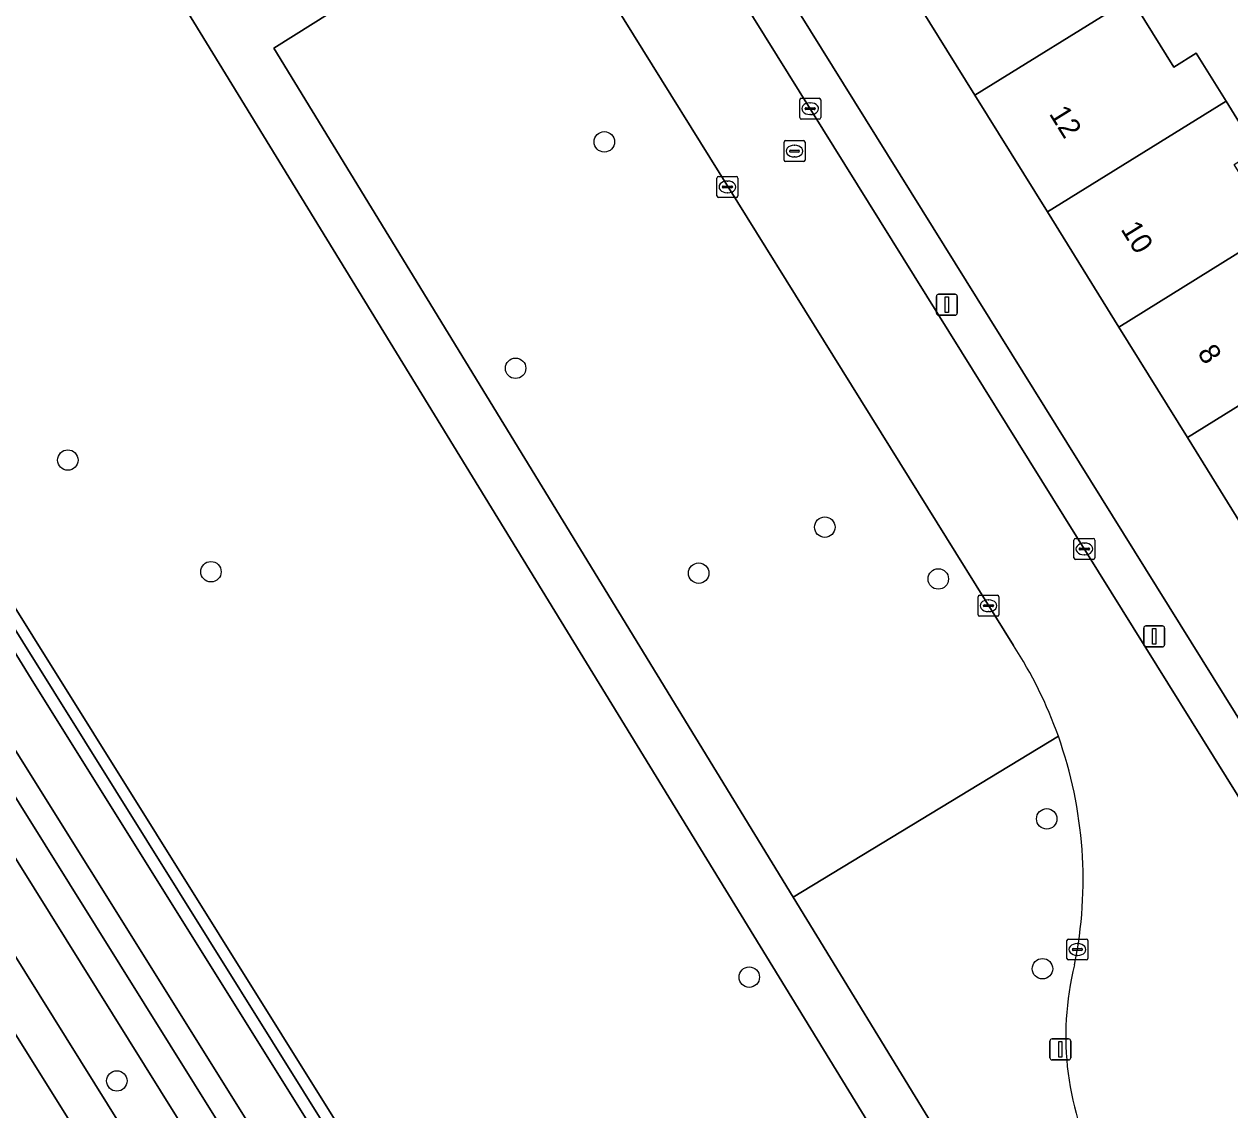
# Model space of a CAD drawing. Extents: x 159352 to 160617, y 385888 to 387323.
# Drawn here: x 159427.9 to 159485.5, y 386279.4 to 386331.2 of the extents above; entities that cross this region are included whole.
import ezdxf

# ---------------------------------------------------------------- set-up
doc = ezdxf.new("R2010")
doc.units = 0
for name, color, linetype in [('IMGEO_Berm_groen', 7, 'Continuous'), ('IMGEO_Boom', 7, 'Continuous'), ('IMGEO_Erf', 7, 'Continuous'), ('IMGEO_Fietspad_gesloten', 7, 'Continuous'), ('IMGEO_Groenvoorziening', 7, 'Continuous'), ('IMGEO_Haag', 7, 'Continuous'), ('IMGEO_Kolk', 7, 'Continuous'), ('IMGEO_Lichtmast', 7, 'Continuous'), ('IMGEO_Pand', 7, 'Continuous'), ('IMGEO_Pand_nummerreeks', 7, 'Continuous'), ('IMGEO_Rijbaan_lokaal_open', 7, 'Continuous'), ('IMGEO_Rioolput', 7, 'Continuous'), ('IMGEO_Voetpad_halfverhard', 7, 'Continuous'), ('IMGEO_Voetpad_open', 7, 'Continuous'), ('IMGEO_Waterloop', 7, 'Continuous')]:
    doc.layers.add(name, color=color, linetype=linetype)

msp = doc.modelspace()

# ---------------------------------------------------------------- linework, layer by layer
at = {"layer": 'IMGEO_Berm_groen'}
msp.add_lwpolyline([(159361.592, 386399.829), (159362.056, 386399.085), (159455.092, 386250), (159500, 386178.036), (159518.514, 386148.338), (159519.603, 386148.98), (159500, 386180.471), (159456.532, 386250), (159379.941, 386372.509), (159362.875, 386400.189), (159362.418, 386400.931), (159362.418, 386400.931)], close=True, dxfattribs=at)
for points in [[(159548.371, 386097.594), (159545.848, 386101.702), (159531.743, 386124.354), (159519.361, 386144.039), (159517.175, 386147.549), (159507.63, 386162.875), (159501.77, 386172.355), (159500, 386175.187), (159458.712, 386241.251), (159453.256, 386250), (159435.15, 386279.032), (159415.41, 386310.673), (159399.888, 386335.332), (159389.058, 386352.807), (159376.566, 386372.971), (159363.439, 386393.878), (159361.065, 386397.75), (159360.601, 386398.506), (159358.992, 386396.356)], [(159358.992, 386396.356), (159358.992, 386396.356), (159359.467, 386395.596), (159381.824, 386359.807), (159396.397, 386336.533), (159416.709, 386303.89), (159434.509, 386275.359), (159450.358, 386250), (159490.603, 386185.487), (159500, 386170.463), (159500.342, 386169.916), (159512.48, 386150.408), (159515.059, 386146.301), (159542.856, 386101.021), (159544.684, 386098.275), (159544.867, 386098)], [(159447.099, 386250.025), (159447.92, 386248.737), (159448.583, 386249.132), (159448.041, 386250), (159439.616, 386263.495), (159412.411, 386307.014), (159399.066, 386328.222)]]:
    msp.add_lwpolyline(points, dxfattribs=at)
at = {"layer": 'IMGEO_Boom'}
for centre in [(159455.59, 386325.615), (159451.348, 386314.794), (159429.949, 386310.407), (159466.126, 386307.202), (159436.79, 386305.071), (159460.099, 386305.003), (159471.551, 386304.726), (159476.734, 386293.259), (159476.529, 386286.098), (159462.516, 386285.696), (159432.291, 386280.737)]:
    msp.add_circle(centre, 0.489, dxfattribs=at)
at = {"layer": 'IMGEO_Erf'}
for points in [[(159536.89, 386312.44), (159519.208, 386353.167), (159516.654, 386358.401), (159511.384, 386368.121), (159507.312, 386374.992), (159506.211, 386376.719), (159502.854, 386382.067), (159499.095, 386378.359), (159500, 386377.441), (159503.35, 386374.044), (159500.475, 386371.208), (159498.348, 386369.111), (159496.222, 386367.014), (159494.096, 386364.918), (159491.969, 386362.821), (159489.842, 386360.724), (159487.667, 386358.631), (159483.403, 386362.885), (159469.132, 386348.816), (159458.454, 386342.171), (159488.971, 386293.139), (159489.075, 386292.971)], [(159486.951, 386305.854), (159483.458, 386311.484), (159480.18, 386316.766), (159476.769, 386322.264), (159473.302, 386327.851), (159469.812, 386333.476)], [(159480.766, 386332.478), (159482.808, 386329.185), (159483.879, 386329.85), (159485.302, 386327.555), (159486.762, 386325.2)]]:
    msp.add_lwpolyline(points, dxfattribs=at)
at = {"layer": 'IMGEO_Fietspad_gesloten'}
msp.add_lwpolyline([(159490.603, 386185.487), (159450.358, 386250), (159434.509, 386275.359), (159416.709, 386303.89), (159396.397, 386336.533), (159381.824, 386359.807), (159359.467, 386395.596), (159358.992, 386396.356), (159358.992, 386396.356), (159357.833, 386394.809), (159357.833, 386394.808), (159358.031, 386394.165), (159358.202, 386393.891), (159367.825, 386378.481), (159378.654, 386361.086), (159384.456, 386351.777), (159392.91, 386338.293), (159399.066, 386328.222), (159412.411, 386307.014), (159439.616, 386263.495), (159448.041, 386250), (159448.583, 386249.132), (159460.945, 386229.331)], dxfattribs=at)
at = {"layer": 'IMGEO_Groenvoorziening'}
for points in [[(159469.384, 386427.253), (159474.123, 386431.798), (159464.607, 386446.619), (159463.993, 386447.575), (159460.866, 386452.718), (159450.601, 386448.684), (159437.125, 386443.389), (159436.243, 386443.042), (159392.607, 386417.051), (159393.962, 386414.948), (159407.698, 386393.628), (159382.354, 386376.783), (159419.283, 386316.377), (159458.061, 386254.291), (159460.741, 386250), (159500, 386186.48), (159520.962, 386153.341), (159520.51, 386153.027), (159521.879, 386150.588), (159523.149, 386152.545), (159524.56, 386155.081), (159530.909, 386143.925)], [(159556.131, 386116.691), (159537.348, 386146.745), (159537.188, 386146.961), (159528.806, 386160.626), (159500, 386208.498), (159489.026, 386226.714), (159497.07, 386231.661), (159485.829, 386250), (159476.359, 386265.448), (159416.46, 386363.166), (159416.044, 386363.845)], [(159475.137, 386301.55), (159452.451, 386338.038), (159439.789, 386330.089), (159464.609, 386289.525), (159477.288, 386297.209)], [(159477.288, 386297.209), (159464.609, 386289.525), (159478.53, 386266.773), (159483.398, 386269.708), (159481.984, 386271.97), (159480.031, 386275.094), (159479.364, 386276.161)]]:
    msp.add_lwpolyline(points, dxfattribs=at)
for points in [[(159418.815, 386316.088), (159381.896, 386376.477), (159381.378, 386376.132), (159428.317, 386299.74), (159459.428, 386250), (159500, 386185.135), (159521.718, 386150.228), (159521.879, 386150.588), (159520.51, 386153.027), (159499.534, 386186.188), (159460.274, 386249.71), (159457.595, 386254)], [(159460.741, 386250), (159458.061, 386254.291), (159419.283, 386316.377), (159382.354, 386376.783), (159382.188, 386376.672), (159381.896, 386376.477), (159418.815, 386316.088), (159457.595, 386254), (159460.274, 386249.71), (159499.534, 386186.188), (159520.51, 386153.027), (159520.962, 386153.341), (159500, 386186.48)]]:
    msp.add_lwpolyline(points, close=True, dxfattribs=at)
for centre, radius, start, end in [((159457.936, 386290.323), 20.541, 19.58615, 33.13141), ((159457.978, 386290.345), 20.493, 348.56717, 19.56829), ((159491.554, 386282.87), 13.914, 165.80016, 208.82592)]:
    msp.add_arc(centre, radius, start, end, dxfattribs=at)
at = {"layer": 'IMGEO_Haag'}
msp.add_lwpolyline([(159382.354, 386376.783), (159382.188, 386376.672), (159381.896, 386376.477), (159418.815, 386316.088), (159457.595, 386254), (159460.274, 386249.71), (159499.534, 386186.188), (159520.51, 386153.027), (159520.962, 386153.341), (159500, 386186.48), (159460.741, 386250), (159458.061, 386254.291), (159419.283, 386316.377)], close=True, dxfattribs=at)
at = {"layer": 'IMGEO_Kolk'}
for p, q in [((159464.928, 386326.774), (159464.928, 386327.626)), ((159465.003, 386327.7), (159465.855, 386327.7)), ((159465.416, 386327.48), (159465.441, 386327.48)), ((159465.929, 386327.626), (159465.929, 386326.774)), ((159465.187, 386327.194), (159465.187, 386327.206)), ((159465.625, 386327.157), (159465.227, 386327.157)), ((159465.23, 386327.243), (159465.628, 386327.243)), ((159465.439, 386326.92), (159465.414, 386326.92)), ((159465.671, 386327.206), (159465.671, 386327.194)), ((159465.855, 386326.7), (159465.003, 386326.7)), ((159461.047, 386323.961), (159461.899, 386323.961)), ((159460.972, 386323.035), (159460.972, 386323.887)), ((159461.231, 386323.455), (159461.231, 386323.467)), ((159461.669, 386323.418), (159461.271, 386323.418)), ((159461.274, 386323.504), (159461.672, 386323.504)), ((159461.46, 386323.741), (159461.485, 386323.741)), ((159461.715, 386323.467), (159461.715, 386323.455)), ((159461.973, 386323.887), (159461.973, 386323.035)), ((159461.899, 386322.961), (159461.047, 386322.961)), ((159461.483, 386323.181), (159461.458, 386323.181)), ((159478.106, 386306.659), (159478.958, 386306.659)), ((159478.031, 386305.733), (159478.031, 386306.585)), ((159478.29, 386306.153), (159478.29, 386306.165)), ((159478.728, 386306.116), (159478.33, 386306.116)), ((159478.333, 386306.202), (159478.731, 386306.202)), ((159478.519, 386306.439), (159478.544, 386306.439)), ((159478.774, 386306.165), (159478.774, 386306.153)), ((159479.032, 386306.585), (159479.032, 386305.733)), ((159478.958, 386305.659), (159478.106, 386305.659)), ((159478.542, 386305.879), (159478.517, 386305.879)), ((159473.45, 386303.019), (159473.45, 386303.871)), ((159473.525, 386303.945), (159474.377, 386303.945)), ((159474.451, 386303.871), (159474.451, 386303.019)), ((159473.709, 386303.439), (159473.709, 386303.451)), ((159474.147, 386303.402), (159473.749, 386303.402)), ((159473.752, 386303.488), (159474.15, 386303.488)), ((159473.938, 386303.725), (159473.963, 386303.725)), ((159474.193, 386303.451), (159474.193, 386303.439)), ((159474.377, 386302.945), (159473.525, 386302.945)), ((159473.961, 386303.165), (159473.936, 386303.165)), ((159477.697, 386286.591), (159477.697, 386287.443)), ((159477.772, 386287.517), (159478.624, 386287.517)), ((159477.999, 386287.06), (159478.397, 386287.06)), ((159478.185, 386287.297), (159478.21, 386287.297)), ((159478.698, 386287.443), (159478.698, 386286.591)), ((159478.624, 386286.517), (159477.772, 386286.517)), ((159477.956, 386287.011), (159477.956, 386287.023)), ((159478.394, 386286.974), (159477.996, 386286.974)), ((159478.208, 386286.737), (159478.183, 386286.737)), ((159478.44, 386287.023), (159478.44, 386287.011))]:
    msp.add_line(p, q, dxfattribs=at)
for points in [[(159464.928, 386326.774), (159464.928, 386327.626)], [(159465.003, 386327.7), (159465.855, 386327.7)], [(159465.929, 386327.626), (159465.929, 386326.774)], [(159465.855, 386326.7), (159465.003, 386326.7)], [(159461.047, 386323.961), (159461.899, 386323.961)], [(159460.972, 386323.035), (159460.972, 386323.887)], [(159461.973, 386323.887), (159461.973, 386323.035)], [(159461.899, 386322.961), (159461.047, 386322.961)], [(159478.106, 386306.659), (159478.958, 386306.659)], [(159478.031, 386305.733), (159478.031, 386306.585)], [(159479.032, 386306.585), (159479.032, 386305.733)], [(159478.958, 386305.659), (159478.106, 386305.659)], [(159473.45, 386303.019), (159473.45, 386303.871)], [(159473.525, 386303.945), (159474.377, 386303.945)], [(159474.451, 386303.871), (159474.451, 386303.019)], [(159474.377, 386302.945), (159473.525, 386302.945)], [(159477.697, 386286.591), (159477.697, 386287.443)], [(159477.772, 386287.517), (159478.624, 386287.517)], [(159478.698, 386287.443), (159478.698, 386286.591)], [(159478.624, 386286.517), (159477.772, 386286.517)]]:
    msp.add_lwpolyline(points, dxfattribs=at)
for centre, radius, start, end in [((159465.005, 386327.624), 0.0765, 91.55205, 178.44795), ((159465.005, 386327.624), 0.0765, 91.55205, 178.44795), ((159465.853, 386327.624), 0.0765, 1.55205, 88.44795), ((159465.853, 386327.624), 0.0765, 1.55205, 88.44795), ((159465.227, 386327.203), 0.0403, 85.87752, 175.75265), ((159465.224, 386327.193), 0.0366, 178.93798, 274.71019), ((159465.628, 386327.2), 0.043, 264.86636, 352.45326), ((159465.632, 386327.205), 0.0386, 1.73085, 96.63898), ((159465.005, 386326.776), 0.0765, 181.55205, 268.44795), ((159465.005, 386326.776), 0.0765, 181.55205, 268.44795), ((159465.853, 386326.776), 0.0765, 271.55205, 358.44795), ((159465.853, 386326.776), 0.0765, 271.55205, 358.44795), ((159461.049, 386323.885), 0.0765, 91.55205, 178.44795), ((159461.049, 386323.885), 0.0765, 91.55205, 178.44795), ((159461.897, 386323.885), 0.0765, 1.55205, 88.44795), ((159461.897, 386323.885), 0.0765, 1.55205, 88.44795), ((159461.271, 386323.464), 0.0403, 85.87752, 175.75265), ((159461.268, 386323.454), 0.0366, 178.93798, 274.71019), ((159461.672, 386323.461), 0.043, 264.86636, 352.45326), ((159461.676, 386323.466), 0.0386, 1.73085, 96.63898), ((159461.049, 386323.037), 0.0765, 181.55205, 268.44795), ((159461.049, 386323.037), 0.0765, 181.55205, 268.44795), ((159461.897, 386323.037), 0.0765, 271.55205, 358.44795), ((159461.897, 386323.037), 0.0765, 271.55205, 358.44795), ((159478.108, 386306.583), 0.0765, 91.55205, 178.44795), ((159478.108, 386306.583), 0.0765, 91.55205, 178.44795), ((159478.956, 386306.583), 0.0765, 1.55205, 88.44795), ((159478.956, 386306.583), 0.0765, 1.55205, 88.44795), ((159478.33, 386306.162), 0.0403, 85.87752, 175.75265), ((159478.327, 386306.152), 0.0366, 178.93798, 274.71019), ((159478.731, 386306.159), 0.043, 264.86636, 352.45326), ((159478.735, 386306.164), 0.0386, 1.73085, 96.63898), ((159478.108, 386305.735), 0.0765, 181.55205, 268.44795), ((159478.108, 386305.735), 0.0765, 181.55205, 268.44795), ((159478.956, 386305.735), 0.0765, 271.55205, 358.44795), ((159478.956, 386305.735), 0.0765, 271.55205, 358.44795), ((159473.527, 386303.869), 0.0765, 91.55205, 178.44795), ((159473.527, 386303.869), 0.0765, 91.55205, 178.44795), ((159474.375, 386303.869), 0.0765, 1.55205, 88.44795), ((159474.375, 386303.869), 0.0765, 1.55205, 88.44795), ((159473.749, 386303.448), 0.0403, 85.87752, 175.75265), ((159473.746, 386303.438), 0.0366, 178.93798, 274.71019), ((159474.15, 386303.445), 0.043, 264.86636, 352.45326), ((159474.154, 386303.45), 0.0386, 1.73085, 96.63898), ((159473.527, 386303.021), 0.0765, 181.55205, 268.44795), ((159473.527, 386303.021), 0.0765, 181.55205, 268.44795), ((159474.375, 386303.021), 0.0765, 271.55205, 358.44795), ((159474.375, 386303.021), 0.0765, 271.55205, 358.44795), ((159477.774, 386287.441), 0.0765, 91.55205, 178.44795), ((159477.774, 386287.441), 0.0765, 91.55205, 178.44795), ((159477.996, 386287.02), 0.0403, 85.87752, 175.75265), ((159478.401, 386287.022), 0.0386, 1.73085, 96.63898), ((159478.622, 386287.441), 0.0765, 1.55205, 88.44795), ((159478.622, 386287.441), 0.0765, 1.55205, 88.44795), ((159477.774, 386286.593), 0.0765, 181.55205, 268.44795), ((159477.774, 386286.593), 0.0765, 181.55205, 268.44795), ((159477.993, 386287.01), 0.0366, 178.93798, 274.71019), ((159478.397, 386287.017), 0.043, 264.86636, 352.45326), ((159478.622, 386286.593), 0.0765, 271.55205, 358.44795), ((159478.622, 386286.593), 0.0765, 271.55205, 358.44795)]:
    msp.add_arc(centre, radius, start, end, dxfattribs=at)
for centre, major_axis, ratio, start_param, end_param in [((159465.415, 386327.2), (-0.387, 0.002), 0.722429, 4.712389, 7.853982), ((159465.44, 386327.2), (-0.39, 0.002), 0.717154, 1.570796, 4.712389), ((159461.459, 386323.461), (-0.387, 0.002), 0.722429, 4.712389, 7.853982), ((159461.484, 386323.461), (-0.39, 0.002), 0.717154, 1.570796, 4.712389), ((159478.518, 386306.159), (-0.387, 0.002), 0.722429, 4.712389, 7.853982), ((159478.543, 386306.159), (-0.39, 0.002), 0.717154, 1.570796, 4.712389), ((159473.937, 386303.445), (-0.387, 0.002), 0.722429, 4.712389, 7.853982), ((159473.962, 386303.445), (-0.39, 0.002), 0.717154, 1.570796, 4.712389), ((159478.184, 386287.017), (-0.387, 0.002), 0.722429, 4.712389, 7.853982), ((159478.209, 386287.017), (-0.39, 0.002), 0.717154, 1.570796, 4.712389)]:
    msp.add_ellipse(centre, major_axis=major_axis, ratio=ratio, start_param=start_param, end_param=end_param, dxfattribs=at)
at = {"layer": 'IMGEO_Lichtmast'}
for p, q in [((159471.464, 386317.431), (159471.464, 386318.231)), ((159471.464, 386318.231), (159471.464, 386317.431)), ((159471.564, 386318.331), (159472.354, 386318.331)), ((159472.354, 386318.331), (159471.564, 386318.331)), ((159472.454, 386318.231), (159472.454, 386317.431)), ((159472.454, 386317.431), (159472.454, 386318.231)), ((159472.354, 386317.331), (159471.564, 386317.331)), ((159471.564, 386317.331), (159472.354, 386317.331)), ((159481.373, 386301.579), (159481.373, 386302.379)), ((159481.373, 386302.379), (159481.373, 386301.579)), ((159481.473, 386302.479), (159482.263, 386302.479)), ((159482.263, 386302.479), (159481.473, 386302.479)), ((159482.363, 386302.379), (159482.363, 386301.579)), ((159482.363, 386301.579), (159482.363, 386302.379)), ((159482.263, 386301.479), (159481.473, 386301.479)), ((159481.473, 386301.479), (159482.263, 386301.479)), ((159476.888, 386281.844), (159476.888, 386282.644)), ((159476.888, 386282.644), (159476.888, 386281.844)), ((159476.988, 386282.744), (159477.778, 386282.744)), ((159477.778, 386282.744), (159476.988, 386282.744)), ((159477.878, 386282.644), (159477.878, 386281.844)), ((159477.878, 386281.844), (159477.878, 386282.644)), ((159477.778, 386281.744), (159476.988, 386281.744)), ((159476.988, 386281.744), (159477.778, 386281.744))]:
    msp.add_line(p, q, dxfattribs=at)
for points in [[(159471.884, 386318.206), (159472.034, 386318.206), (159472.034, 386317.456), (159471.884, 386317.456), (159471.884, 386318.206)], [(159481.793, 386302.354), (159481.943, 386302.354), (159481.943, 386301.604), (159481.793, 386301.604), (159481.793, 386302.354)], [(159477.308, 386282.619), (159477.458, 386282.619), (159477.458, 386281.869), (159477.308, 386281.869), (159477.308, 386282.619)]]:
    msp.add_lwpolyline(points, dxfattribs=at)
for centre, start, end in [((159471.564, 386318.231), 90, 180), ((159471.564, 386318.231), 90, 180), ((159472.354, 386318.231), 0, 90), ((159472.354, 386318.231), 360, 90), ((159471.564, 386317.431), 180, 270), ((159471.564, 386317.431), 180, 270), ((159472.354, 386317.431), 270, 0), ((159472.354, 386317.431), 270, 0), ((159481.473, 386302.379), 90, 180), ((159481.473, 386302.379), 90, 180), ((159482.263, 386302.379), 0, 90), ((159482.263, 386302.379), 360, 90), ((159481.473, 386301.579), 180, 270), ((159481.473, 386301.579), 180, 270), ((159482.263, 386301.579), 270, 0), ((159482.263, 386301.579), 270, 0), ((159476.988, 386282.644), 90, 180), ((159476.988, 386282.644), 90, 180), ((159477.778, 386282.644), 0, 90), ((159477.778, 386282.644), 360, 90), ((159476.988, 386281.844), 180, 270), ((159476.988, 386281.844), 180, 270), ((159477.778, 386281.844), 270, 0), ((159477.778, 386281.844), 270, 0)]:
    msp.add_arc(centre, 0.1, start, end, dxfattribs=at)
at = {"layer": 'IMGEO_Pand'}
for points in [[(159469.812, 386333.476), (159473.302, 386327.851), (159480.766, 386332.478), (159478.897, 386335.491), (159479.967, 386336.154), (159478.555, 386338.432), (159478.347, 386338.768)], [(159485.302, 386327.555), (159483.879, 386329.85), (159482.808, 386329.185), (159480.766, 386332.478), (159473.302, 386327.851), (159476.769, 386322.264)], [(159476.769, 386322.264), (159480.18, 386316.766), (159487.642, 386321.392), (159485.692, 386324.537), (159486.762, 386325.2), (159485.302, 386327.555)], [(159491.99, 386316.774), (159490.684, 386318.879), (159489.613, 386318.214), (159487.642, 386321.392), (159480.18, 386316.766), (159483.458, 386311.484)], [(159483.458, 386311.484), (159486.951, 386305.854), (159494.413, 386310.48), (159492.503, 386313.559), (159493.573, 386314.222), (159491.99, 386316.774)]]:
    msp.add_lwpolyline(points, close=True, dxfattribs=at)
at = {"layer": 'IMGEO_Rijbaan_lokaal_open'}
for points in [[(159444.306, 386361.036), (159439.832, 386358.425), (159444.754, 386350.473), (159451.098, 386340.223), (159452.451, 386338.038), (159475.137, 386301.55)], [(159488.43, 386281.038), (159488.404, 386290.643), (159487.492, 386291.769), (159461.06, 386334.214), (159444.306, 386361.036)]]:
    msp.add_lwpolyline(points, dxfattribs=at)
for centre, radius, start, end in [((159457.936, 386290.323), 20.541, 19.58615, 33.13141), ((159457.978, 386290.345), 20.493, 348.56717, 19.56829), ((159491.554, 386282.87), 13.914, 165.80016, 208.82592)]:
    msp.add_arc(centre, radius, start, end, dxfattribs=at)
at = {"layer": 'IMGEO_Rioolput'}
for p, q in [((159464.254, 386325.672), (159465.106, 386325.672)), ((159464.179, 386324.746), (159464.179, 386325.598)), ((159464.438, 386325.166), (159464.438, 386325.178)), ((159464.876, 386325.129), (159464.478, 386325.129)), ((159464.481, 386325.215), (159464.879, 386325.215)), ((159464.667, 386325.452), (159464.692, 386325.452)), ((159464.922, 386325.178), (159464.922, 386325.166)), ((159465.18, 386325.598), (159465.18, 386324.746)), ((159465.106, 386324.672), (159464.254, 386324.672)), ((159464.69, 386324.892), (159464.665, 386324.892))]:
    msp.add_line(p, q, dxfattribs=at)
for points in [[(159464.254, 386325.672), (159465.106, 386325.672)], [(159464.179, 386324.746), (159464.179, 386325.598)], [(159465.18, 386325.598), (159465.18, 386324.746)], [(159465.106, 386324.672), (159464.254, 386324.672)]]:
    msp.add_lwpolyline(points, dxfattribs=at)
for centre, radius, start, end in [((159464.256, 386325.596), 0.0765, 91.55205, 178.44795), ((159464.256, 386325.596), 0.0765, 91.55205, 178.44795), ((159465.104, 386325.596), 0.0765, 1.55205, 88.44795), ((159465.104, 386325.596), 0.0765, 1.55205, 88.44795), ((159464.478, 386325.175), 0.0403, 85.87752, 175.75265), ((159464.475, 386325.165), 0.0366, 178.93798, 274.71019), ((159464.879, 386325.172), 0.043, 264.86636, 352.45326), ((159464.883, 386325.177), 0.0386, 1.73085, 96.63898), ((159464.256, 386324.748), 0.0765, 181.55205, 268.44795), ((159464.256, 386324.748), 0.0765, 181.55205, 268.44795), ((159465.104, 386324.748), 0.0765, 271.55205, 358.44795), ((159465.104, 386324.748), 0.0765, 271.55205, 358.44795)]:
    msp.add_arc(centre, radius, start, end, dxfattribs=at)
for centre, major_axis, ratio, start_param, end_param in [((159464.666, 386325.172), (-0.387, 0.002), 0.722429, 4.712389, 7.853982), ((159464.691, 386325.172), (-0.39, 0.002), 0.717154, 1.570796, 4.712389)]:
    msp.add_ellipse(centre, major_axis=major_axis, ratio=ratio, start_param=start_param, end_param=end_param, dxfattribs=at)
at = {"layer": 'IMGEO_Voetpad_halfverhard'}
msp.add_lwpolyline([(159464.609, 386289.525), (159439.789, 386330.089), (159452.451, 386338.038), (159451.098, 386340.223), (159438.583, 386332.294), (159432.156, 386342.811), (159418.927, 386364.461), (159416.46, 386363.166), (159476.359, 386265.448), (159485.829, 386250), (159497.07, 386231.661), (159499.237, 386233.087), (159488.86, 386250), (159479.935, 386264.546), (159484.758, 386267.532), (159483.398, 386269.708), (159478.53, 386266.773)], close=True, dxfattribs=at)
at = {"layer": 'IMGEO_Voetpad_open'}
for points in [[(159548.288, 386100.577), (159518.514, 386148.338), (159500, 386178.036), (159455.092, 386250), (159362.056, 386399.085), (159361.592, 386399.829), (159360.601, 386398.506), (159361.065, 386397.75), (159363.439, 386393.878), (159376.566, 386372.971), (159389.058, 386352.807), (159399.888, 386335.332), (159415.41, 386310.673), (159435.15, 386279.032), (159453.256, 386250), (159458.712, 386241.251), (159500, 386175.187), (159501.77, 386172.355), (159507.63, 386162.875), (159517.175, 386147.549), (159519.361, 386144.039)], [(159444.306, 386361.036), (159461.06, 386334.214), (159487.492, 386291.769), (159488.971, 386293.139), (159458.454, 386342.171)]]:
    msp.add_lwpolyline(points, dxfattribs=at)
at = {"layer": 'IMGEO_Waterloop'}
msp.add_lwpolyline([(159364.462, 386403.661), (159362.418, 386400.931), (159362.418, 386400.931), (159362.875, 386400.189), (159379.941, 386372.509), (159456.532, 386250), (159500, 386180.471), (159519.603, 386148.98), (159521.718, 386150.228), (159500, 386185.135), (159459.428, 386250), (159428.317, 386299.74), (159381.378, 386376.132), (159364.91, 386402.932)], close=True, dxfattribs=at)

# ---------------------------------------------------------------- texts
at = {"layer": 'IMGEO_Pand_nummerreeks'}
for s, p in [('12', (159476.82, 386326.962)), ('10', (159480.244, 386321.443)), ('8', (159483.908, 386315.538))]:
    msp.add_text(s, height=1, rotation=301.81807, dxfattribs=at).set_placement(p)

doc.saveas('drawing.dxf')
